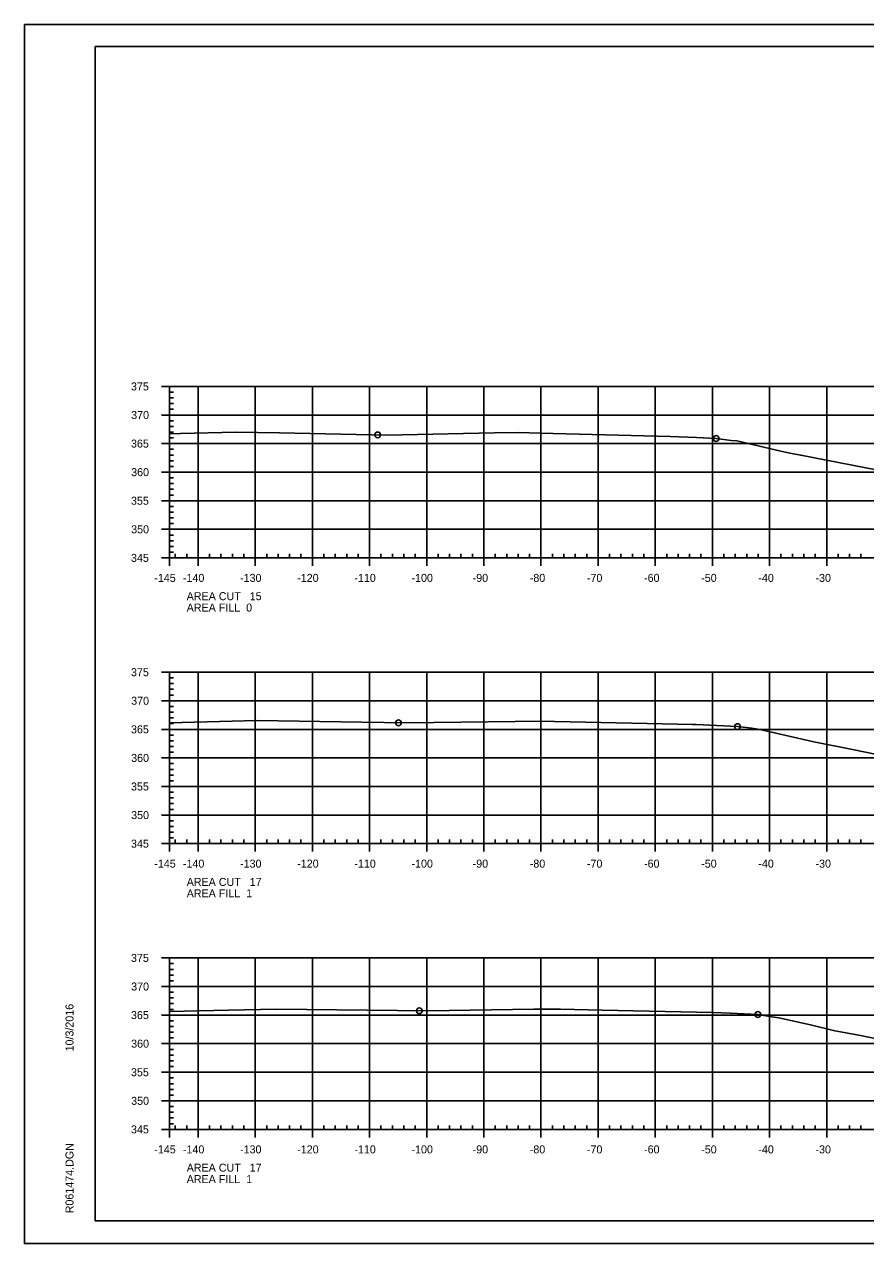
# Model space of a CAD drawing. Extents: x 1359801 to 1362404, y 372415 to 374228.
# Drawn here: x 1359800.9 to 1359948.2, y 373588 to 373801.3 of the extents above; entities that cross this region are included whole.
import ezdxf

# ---------------------------------------------------------------- set-up
doc = ezdxf.new("R2010")
doc.units = 0
for name, color, linetype in [('S_DRG_PT_SYM', 7, 'Continuous'), ('S_MAILBOX', 7, 'Continuous'), ('S_PRIMARY_CTL', 7, 'Continuous'), ('S_SHOULDER', 7, 'Continuous'), ('S_UTL_PT_SYM', 7, 'Continuous'), ('S_WATER_UTILITIES', 7, 'Continuous')]:
    doc.layers.add(name, color=color, linetype=linetype)

msp = doc.modelspace()

# ---------------------------------------------------------------- linework, layer by layer
at = {"layer": 'S_DRG_PT_SYM'}
for points in [[(1359826.35, 373729.67), (1359828.24, 373729.72), (1359837.91, 373729.95), (1359845.58, 373729.81), (1359864.37, 373729.42), (1359883.13, 373729.8), (1359887.42, 373729.87), (1359891.18, 373729.78), (1359913.97, 373729.19), (1359918.59, 373728.98), (1359922, 373728.83), (1359924.62, 373728.5), (1359925.61, 373728.4), (1359933.35, 373726.62), (1359934.89, 373726.27), (1359936.81, 373725.9), (1359952.38, 373722.9)], [(1359826.35, 373679.09), (1359841.69, 373679.47), (1359860.02, 373679.17), (1359867.87, 373679.06), (1359886.85, 373679.33), (1359891.02, 373679.38), (1359909.96, 373678.97), (1359917.84, 373678.8), (1359918.5, 373678.77), (1359925.73, 373678.43), (1359928.22, 373678.12), (1359929.29, 373677.99), (1359930.19, 373677.78), (1359939.12, 373675.77), (1359945.88, 373674.39), (1359955.5, 373672.42)], [(1359826.35, 373628.59), (1359836.65, 373628.8), (1359845.04, 373628.97), (1359860.92, 373628.79), (1359871.57, 373628.67), (1359890.12, 373628.95), (1359894.75, 373628.99), (1359902.08, 373628.83), (1359921.33, 373628.39), (1359924.53, 373628.25), (1359929.3, 373628.04), (1359931.72, 373627.65), (1359932.95, 373627.45), (1359938.53, 373626.21), (1359942.78, 373625.19), (1359946.96, 373624.4), (1359958.6, 373622.05)]]:
    msp.add_lwpolyline(points, dxfattribs=at)
at = {"layer": 'S_MAILBOX'}
for p, q in [((1359826.35, 373737.94), (1360116.35, 373737.94)), ((1359826.35, 373707.94), (1359826.35, 373737.94)), ((1359831.35, 373707.94), (1359831.35, 373737.94)), ((1359841.35, 373707.94), (1359841.35, 373737.94)), ((1359851.35, 373707.94), (1359851.35, 373737.94)), ((1359861.35, 373707.94), (1359861.35, 373737.94)), ((1359871.35, 373707.94), (1359871.35, 373737.94)), ((1359881.35, 373707.94), (1359881.35, 373737.94)), ((1359891.35, 373707.94), (1359891.35, 373737.94)), ((1359901.35, 373707.94), (1359901.35, 373737.94)), ((1359911.35, 373707.94), (1359911.35, 373737.94)), ((1359921.35, 373707.94), (1359921.35, 373737.94)), ((1359931.35, 373707.94), (1359931.35, 373737.94)), ((1359941.35, 373707.94), (1359941.35, 373737.94)), ((1359826.35, 373732.94), (1360116.35, 373732.94)), ((1359826.35, 373727.94), (1360116.35, 373727.94)), ((1359826.35, 373722.94), (1360116.35, 373722.94)), ((1359826.35, 373717.94), (1360116.35, 373717.94)), ((1359826.35, 373712.94), (1360116.35, 373712.94)), ((1359826.35, 373707.94), (1360116.35, 373707.94)), ((1359826.35, 373687.94), (1360116.35, 373687.94)), ((1359826.35, 373657.94), (1359826.35, 373687.94)), ((1359831.35, 373657.94), (1359831.35, 373687.94)), ((1359841.35, 373657.94), (1359841.35, 373687.94)), ((1359851.35, 373657.94), (1359851.35, 373687.94)), ((1359861.35, 373657.94), (1359861.35, 373687.94)), ((1359871.35, 373657.94), (1359871.35, 373687.94)), ((1359881.35, 373657.94), (1359881.35, 373687.94)), ((1359891.35, 373657.94), (1359891.35, 373687.94)), ((1359901.35, 373657.94), (1359901.35, 373687.94)), ((1359911.35, 373657.94), (1359911.35, 373687.94)), ((1359921.35, 373657.94), (1359921.35, 373687.94)), ((1359931.35, 373657.94), (1359931.35, 373687.94)), ((1359941.35, 373657.94), (1359941.35, 373687.94)), ((1359826.35, 373682.94), (1360116.35, 373682.94)), ((1359826.35, 373677.94), (1360116.35, 373677.94)), ((1359826.35, 373672.94), (1360116.35, 373672.94)), ((1359826.35, 373667.94), (1360116.35, 373667.94)), ((1359826.35, 373662.94), (1360116.35, 373662.94)), ((1359826.35, 373657.94), (1360116.35, 373657.94)), ((1359826.35, 373637.94), (1360116.35, 373637.94)), ((1359826.35, 373607.94), (1359826.35, 373637.94)), ((1359831.35, 373607.94), (1359831.35, 373637.94)), ((1359841.35, 373607.94), (1359841.35, 373637.94)), ((1359851.35, 373607.94), (1359851.35, 373637.94)), ((1359861.35, 373607.94), (1359861.35, 373637.94)), ((1359871.35, 373607.94), (1359871.35, 373637.94)), ((1359881.35, 373607.94), (1359881.35, 373637.94)), ((1359891.35, 373607.94), (1359891.35, 373637.94)), ((1359901.35, 373607.94), (1359901.35, 373637.94)), ((1359911.35, 373607.94), (1359911.35, 373637.94)), ((1359921.35, 373607.94), (1359921.35, 373637.94)), ((1359931.35, 373607.94), (1359931.35, 373637.94)), ((1359941.35, 373607.94), (1359941.35, 373637.94)), ((1359826.35, 373632.94), (1360116.35, 373632.94)), ((1359826.35, 373627.94), (1360116.35, 373627.94)), ((1359826.35, 373622.94), (1360116.35, 373622.94)), ((1359826.35, 373617.94), (1360116.35, 373617.94)), ((1359826.35, 373612.94), (1360116.35, 373612.94)), ((1359826.35, 373607.94), (1360116.35, 373607.94))]:
    msp.add_line(p, q, dxfattribs=at)
at = {"layer": 'S_SHOULDER'}
for p, q in [((1359800.95, 373801.29), (1360134.28, 373801.29)), ((1359800.95, 373587.96), (1360134.28, 373587.96))]:
    msp.add_line(p, q, dxfattribs=at)
for points in [[(1359800.94, 373801.29), (1360134.28, 373801.29), (1360134.28, 373587.95), (1359800.94, 373587.95)], [(1360047.27, 373797.4), (1360047.27, 373787.52), (1360083, 373787.52), (1360083, 373784.6), (1360106.2, 373784.6), (1360106.2, 373760.26), (1360129.53, 373760.26), (1360129.53, 373591.94), (1359813.35, 373591.94), (1359813.35, 373797.4)]]:
    msp.add_lwpolyline(points, close=True, dxfattribs=at)
for centre in [(1359862.77, 373729.45), (1359922, 373728.83), (1359866.41, 373679.08), (1359925.73, 373678.43), (1359870.06, 373628.69), (1359929.3, 373628.04)]:
    msp.add_circle(centre, 0.5, dxfattribs=at)
at = {"layer": 'S_UTL_PT_SYM'}
for p, q in [((1359813.35, 373797.4), (1360129.53, 373797.4)), ((1359813.35, 373591.94), (1359813.35, 373797.4)), ((1359813.35, 373591.94), (1359813.35, 373591.94)), ((1360129.53, 373591.94), (1359813.35, 373591.94))]:
    msp.add_line(p, q, dxfattribs=at)
at = {"layer": 'S_WATER_UTILITIES'}
for p, q in [((1359824.95, 373737.94), (1359826.35, 373737.94)), ((1359826.35, 373707.94), (1359826.35, 373737.94)), ((1359826.35, 373736.94), (1359827.05, 373736.94)), ((1359826.35, 373735.94), (1359827.05, 373735.94)), ((1359826.35, 373734.94), (1359827.05, 373734.94)), ((1359826.35, 373733.94), (1359827.05, 373733.94)), ((1359824.95, 373732.94), (1359826.35, 373732.94)), ((1359826.35, 373731.94), (1359827.05, 373731.94)), ((1359826.35, 373730.94), (1359827.05, 373730.94)), ((1359826.35, 373729.94), (1359827.05, 373729.94)), ((1359824.95, 373727.94), (1359826.35, 373727.94)), ((1359826.35, 373728.94), (1359827.05, 373728.94)), ((1359826.35, 373726.94), (1359827.05, 373726.94)), ((1359826.35, 373725.94), (1359827.05, 373725.94)), ((1359826.35, 373724.94), (1359827.05, 373724.94)), ((1359824.95, 373722.94), (1359826.35, 373722.94)), ((1359826.35, 373723.94), (1359827.05, 373723.94)), ((1359826.35, 373721.94), (1359827.05, 373721.94)), ((1359826.35, 373720.94), (1359827.05, 373720.94)), ((1359826.35, 373719.94), (1359827.05, 373719.94)), ((1359826.35, 373718.94), (1359827.05, 373718.94)), ((1359824.95, 373717.94), (1359826.35, 373717.94)), ((1359826.35, 373716.94), (1359827.05, 373716.94)), ((1359826.35, 373715.94), (1359827.05, 373715.94)), ((1359826.35, 373714.94), (1359827.05, 373714.94)), ((1359824.95, 373712.94), (1359826.35, 373712.94)), ((1359826.35, 373713.94), (1359827.05, 373713.94)), ((1359826.35, 373711.94), (1359827.05, 373711.94)), ((1359826.35, 373710.94), (1359827.05, 373710.94)), ((1359826.35, 373709.94), (1359827.05, 373709.94)), ((1359824.95, 373707.94), (1359826.35, 373707.94)), ((1359826.35, 373708.94), (1359827.05, 373708.94)), ((1359826.35, 373707.94), (1359826.35, 373708.64)), ((1359826.35, 373707.94), (1360116.35, 373707.94)), ((1359826.35, 373706.54), (1359826.35, 373707.94)), ((1359827.35, 373707.94), (1359827.35, 373708.64)), ((1359829.35, 373707.94), (1359829.35, 373708.64)), ((1359831.35, 373706.54), (1359831.35, 373707.94)), ((1359833.35, 373707.94), (1359833.35, 373708.64)), ((1359835.35, 373707.94), (1359835.35, 373708.64)), ((1359837.35, 373707.94), (1359837.35, 373708.64)), ((1359839.35, 373707.94), (1359839.35, 373708.64)), ((1359841.35, 373706.54), (1359841.35, 373707.94)), ((1359843.35, 373707.94), (1359843.35, 373708.64)), ((1359845.35, 373707.94), (1359845.35, 373708.64)), ((1359847.35, 373707.94), (1359847.35, 373708.64)), ((1359849.35, 373707.94), (1359849.35, 373708.64)), ((1359851.35, 373706.54), (1359851.35, 373707.94)), ((1359853.35, 373707.94), (1359853.35, 373708.64)), ((1359855.35, 373707.94), (1359855.35, 373708.64)), ((1359857.35, 373707.94), (1359857.35, 373708.64)), ((1359859.35, 373707.94), (1359859.35, 373708.64)), ((1359861.35, 373706.54), (1359861.35, 373707.94)), ((1359863.35, 373707.94), (1359863.35, 373708.64)), ((1359865.35, 373707.94), (1359865.35, 373708.64)), ((1359867.35, 373707.94), (1359867.35, 373708.64)), ((1359869.35, 373707.94), (1359869.35, 373708.64)), ((1359871.35, 373706.54), (1359871.35, 373707.94)), ((1359873.35, 373707.94), (1359873.35, 373708.64)), ((1359875.35, 373707.94), (1359875.35, 373708.64)), ((1359877.35, 373707.94), (1359877.35, 373708.64)), ((1359879.35, 373707.94), (1359879.35, 373708.64)), ((1359881.35, 373706.54), (1359881.35, 373707.94)), ((1359883.35, 373707.94), (1359883.35, 373708.64)), ((1359885.35, 373707.94), (1359885.35, 373708.64)), ((1359887.35, 373707.94), (1359887.35, 373708.64)), ((1359889.35, 373707.94), (1359889.35, 373708.64)), ((1359891.35, 373706.54), (1359891.35, 373707.94)), ((1359893.35, 373707.94), (1359893.35, 373708.64)), ((1359895.35, 373707.94), (1359895.35, 373708.64)), ((1359897.35, 373707.94), (1359897.35, 373708.64)), ((1359899.35, 373707.94), (1359899.35, 373708.64)), ((1359901.35, 373706.54), (1359901.35, 373707.94)), ((1359903.35, 373707.94), (1359903.35, 373708.64)), ((1359905.35, 373707.94), (1359905.35, 373708.64)), ((1359907.35, 373707.94), (1359907.35, 373708.64)), ((1359909.35, 373707.94), (1359909.35, 373708.64)), ((1359911.35, 373706.54), (1359911.35, 373707.94)), ((1359913.35, 373707.94), (1359913.35, 373708.64)), ((1359915.35, 373707.94), (1359915.35, 373708.64)), ((1359917.35, 373707.94), (1359917.35, 373708.64)), ((1359919.35, 373707.94), (1359919.35, 373708.64)), ((1359921.35, 373706.54), (1359921.35, 373707.94)), ((1359923.35, 373707.94), (1359923.35, 373708.64)), ((1359925.35, 373707.94), (1359925.35, 373708.64)), ((1359927.35, 373707.94), (1359927.35, 373708.64)), ((1359929.35, 373707.94), (1359929.35, 373708.64)), ((1359931.35, 373706.54), (1359931.35, 373707.94)), ((1359933.35, 373707.94), (1359933.35, 373708.64)), ((1359935.35, 373707.94), (1359935.35, 373708.64)), ((1359937.35, 373707.94), (1359937.35, 373708.64)), ((1359939.35, 373707.94), (1359939.35, 373708.64)), ((1359941.35, 373706.54), (1359941.35, 373707.94)), ((1359943.35, 373707.94), (1359943.35, 373708.64)), ((1359945.35, 373707.94), (1359945.35, 373708.64)), ((1359947.35, 373707.94), (1359947.35, 373708.64)), ((1359824.95, 373687.94), (1359826.35, 373687.94)), ((1359826.35, 373657.94), (1359826.35, 373687.94)), ((1359826.35, 373686.94), (1359827.05, 373686.94)), ((1359826.35, 373685.94), (1359827.05, 373685.94)), ((1359826.35, 373684.94), (1359827.05, 373684.94)), ((1359824.95, 373682.94), (1359826.35, 373682.94)), ((1359826.35, 373683.94), (1359827.05, 373683.94)), ((1359826.35, 373681.94), (1359827.05, 373681.94)), ((1359826.35, 373680.94), (1359827.05, 373680.94)), ((1359824.95, 373677.94), (1359826.35, 373677.94)), ((1359826.35, 373679.94), (1359827.05, 373679.94)), ((1359826.35, 373678.94), (1359827.05, 373678.94)), ((1359826.35, 373676.94), (1359827.05, 373676.94)), ((1359826.35, 373675.94), (1359827.05, 373675.94)), ((1359826.35, 373674.94), (1359827.05, 373674.94)), ((1359826.35, 373673.94), (1359827.05, 373673.94)), ((1359824.95, 373672.94), (1359826.35, 373672.94)), ((1359826.35, 373671.94), (1359827.05, 373671.94)), ((1359826.35, 373670.94), (1359827.05, 373670.94)), ((1359826.35, 373669.94), (1359827.05, 373669.94)), ((1359824.95, 373667.94), (1359826.35, 373667.94)), ((1359826.35, 373668.94), (1359827.05, 373668.94)), ((1359826.35, 373666.94), (1359827.05, 373666.94)), ((1359826.35, 373665.94), (1359827.05, 373665.94)), ((1359826.35, 373664.94), (1359827.05, 373664.94)), ((1359826.35, 373663.94), (1359827.05, 373663.94)), ((1359824.95, 373662.94), (1359826.35, 373662.94)), ((1359826.35, 373661.94), (1359827.05, 373661.94)), ((1359826.35, 373660.94), (1359827.05, 373660.94)), ((1359826.35, 373659.94), (1359827.05, 373659.94)), ((1359826.35, 373658.94), (1359827.05, 373658.94)), ((1359824.95, 373657.94), (1359826.35, 373657.94)), ((1359826.35, 373657.94), (1359826.35, 373658.64)), ((1359826.35, 373657.94), (1360116.35, 373657.94)), ((1359826.35, 373656.54), (1359826.35, 373657.94)), ((1359827.35, 373657.94), (1359827.35, 373658.64)), ((1359829.35, 373657.94), (1359829.35, 373658.64)), ((1359831.35, 373656.54), (1359831.35, 373657.94)), ((1359833.35, 373657.94), (1359833.35, 373658.64)), ((1359835.35, 373657.94), (1359835.35, 373658.64)), ((1359837.35, 373657.94), (1359837.35, 373658.64)), ((1359839.35, 373657.94), (1359839.35, 373658.64)), ((1359841.35, 373656.54), (1359841.35, 373657.94)), ((1359843.35, 373657.94), (1359843.35, 373658.64)), ((1359845.35, 373657.94), (1359845.35, 373658.64)), ((1359847.35, 373657.94), (1359847.35, 373658.64)), ((1359849.35, 373657.94), (1359849.35, 373658.64)), ((1359851.35, 373656.54), (1359851.35, 373657.94)), ((1359853.35, 373657.94), (1359853.35, 373658.64)), ((1359855.35, 373657.94), (1359855.35, 373658.64)), ((1359857.35, 373657.94), (1359857.35, 373658.64)), ((1359859.35, 373657.94), (1359859.35, 373658.64)), ((1359861.35, 373656.54), (1359861.35, 373657.94)), ((1359863.35, 373657.94), (1359863.35, 373658.64)), ((1359865.35, 373657.94), (1359865.35, 373658.64)), ((1359867.35, 373657.94), (1359867.35, 373658.64)), ((1359869.35, 373657.94), (1359869.35, 373658.64)), ((1359871.35, 373656.54), (1359871.35, 373657.94)), ((1359873.35, 373657.94), (1359873.35, 373658.64)), ((1359875.35, 373657.94), (1359875.35, 373658.64)), ((1359877.35, 373657.94), (1359877.35, 373658.64)), ((1359879.35, 373657.94), (1359879.35, 373658.64)), ((1359881.35, 373656.54), (1359881.35, 373657.94)), ((1359883.35, 373657.94), (1359883.35, 373658.64)), ((1359885.35, 373657.94), (1359885.35, 373658.64)), ((1359887.35, 373657.94), (1359887.35, 373658.64)), ((1359889.35, 373657.94), (1359889.35, 373658.64)), ((1359891.35, 373656.54), (1359891.35, 373657.94)), ((1359893.35, 373657.94), (1359893.35, 373658.64)), ((1359895.35, 373657.94), (1359895.35, 373658.64)), ((1359897.35, 373657.94), (1359897.35, 373658.64)), ((1359899.35, 373657.94), (1359899.35, 373658.64)), ((1359901.35, 373656.54), (1359901.35, 373657.94)), ((1359903.35, 373657.94), (1359903.35, 373658.64)), ((1359905.35, 373657.94), (1359905.35, 373658.64)), ((1359907.35, 373657.94), (1359907.35, 373658.64)), ((1359909.35, 373657.94), (1359909.35, 373658.64)), ((1359911.35, 373656.54), (1359911.35, 373657.94)), ((1359913.35, 373657.94), (1359913.35, 373658.64)), ((1359915.35, 373657.94), (1359915.35, 373658.64)), ((1359917.35, 373657.94), (1359917.35, 373658.64)), ((1359919.35, 373657.94), (1359919.35, 373658.64)), ((1359921.35, 373656.54), (1359921.35, 373657.94)), ((1359923.35, 373657.94), (1359923.35, 373658.64)), ((1359925.35, 373657.94), (1359925.35, 373658.64)), ((1359927.35, 373657.94), (1359927.35, 373658.64)), ((1359929.35, 373657.94), (1359929.35, 373658.64)), ((1359931.35, 373656.54), (1359931.35, 373657.94)), ((1359933.35, 373657.94), (1359933.35, 373658.64)), ((1359935.35, 373657.94), (1359935.35, 373658.64)), ((1359937.35, 373657.94), (1359937.35, 373658.64)), ((1359939.35, 373657.94), (1359939.35, 373658.64)), ((1359941.35, 373656.54), (1359941.35, 373657.94)), ((1359943.35, 373657.94), (1359943.35, 373658.64)), ((1359945.35, 373657.94), (1359945.35, 373658.64)), ((1359947.35, 373657.94), (1359947.35, 373658.64)), ((1359824.95, 373637.94), (1359826.35, 373637.94)), ((1359826.35, 373607.94), (1359826.35, 373637.94)), ((1359826.35, 373636.94), (1359827.05, 373636.94)), ((1359826.35, 373635.94), (1359827.05, 373635.94)), ((1359826.35, 373634.94), (1359827.05, 373634.94)), ((1359826.35, 373633.94), (1359827.05, 373633.94)), ((1359824.95, 373632.94), (1359826.35, 373632.94)), ((1359826.35, 373631.94), (1359827.05, 373631.94)), ((1359826.35, 373630.94), (1359827.05, 373630.94)), ((1359826.35, 373629.94), (1359827.05, 373629.94)), ((1359826.35, 373628.94), (1359827.05, 373628.94)), ((1359824.95, 373627.94), (1359826.35, 373627.94)), ((1359826.35, 373626.94), (1359827.05, 373626.94)), ((1359826.35, 373625.94), (1359827.05, 373625.94)), ((1359826.35, 373624.94), (1359827.05, 373624.94)), ((1359824.95, 373622.94), (1359826.35, 373622.94)), ((1359826.35, 373623.94), (1359827.05, 373623.94)), ((1359826.35, 373621.94), (1359827.05, 373621.94)), ((1359826.35, 373620.94), (1359827.05, 373620.94)), ((1359826.35, 373619.94), (1359827.05, 373619.94)), ((1359826.35, 373618.94), (1359827.05, 373618.94)), ((1359824.95, 373617.94), (1359826.35, 373617.94)), ((1359826.35, 373616.94), (1359827.05, 373616.94)), ((1359826.35, 373615.94), (1359827.05, 373615.94)), ((1359826.35, 373614.94), (1359827.05, 373614.94)), ((1359826.35, 373613.94), (1359827.05, 373613.94)), ((1359824.95, 373612.94), (1359826.35, 373612.94)), ((1359826.35, 373611.94), (1359827.05, 373611.94)), ((1359826.35, 373610.94), (1359827.05, 373610.94)), ((1359826.35, 373609.94), (1359827.05, 373609.94)), ((1359824.95, 373607.94), (1359826.35, 373607.94)), ((1359826.35, 373608.94), (1359827.05, 373608.94)), ((1359826.35, 373607.94), (1359826.35, 373608.64)), ((1359826.35, 373607.94), (1360116.35, 373607.94)), ((1359826.35, 373606.54), (1359826.35, 373607.94)), ((1359827.35, 373607.94), (1359827.35, 373608.64)), ((1359829.35, 373607.94), (1359829.35, 373608.64)), ((1359831.35, 373606.54), (1359831.35, 373607.94)), ((1359833.35, 373607.94), (1359833.35, 373608.64)), ((1359835.35, 373607.94), (1359835.35, 373608.64)), ((1359837.35, 373607.94), (1359837.35, 373608.64)), ((1359839.35, 373607.94), (1359839.35, 373608.64)), ((1359841.35, 373606.54), (1359841.35, 373607.94)), ((1359843.35, 373607.94), (1359843.35, 373608.64)), ((1359845.35, 373607.94), (1359845.35, 373608.64)), ((1359847.35, 373607.94), (1359847.35, 373608.64)), ((1359849.35, 373607.94), (1359849.35, 373608.64)), ((1359851.35, 373606.54), (1359851.35, 373607.94)), ((1359853.35, 373607.94), (1359853.35, 373608.64)), ((1359855.35, 373607.94), (1359855.35, 373608.64)), ((1359857.35, 373607.94), (1359857.35, 373608.64)), ((1359859.35, 373607.94), (1359859.35, 373608.64)), ((1359861.35, 373606.54), (1359861.35, 373607.94)), ((1359863.35, 373607.94), (1359863.35, 373608.64)), ((1359865.35, 373607.94), (1359865.35, 373608.64)), ((1359867.35, 373607.94), (1359867.35, 373608.64)), ((1359869.35, 373607.94), (1359869.35, 373608.64)), ((1359871.35, 373606.54), (1359871.35, 373607.94)), ((1359873.35, 373607.94), (1359873.35, 373608.64)), ((1359875.35, 373607.94), (1359875.35, 373608.64)), ((1359877.35, 373607.94), (1359877.35, 373608.64)), ((1359879.35, 373607.94), (1359879.35, 373608.64)), ((1359881.35, 373606.54), (1359881.35, 373607.94)), ((1359883.35, 373607.94), (1359883.35, 373608.64)), ((1359885.35, 373607.94), (1359885.35, 373608.64)), ((1359887.35, 373607.94), (1359887.35, 373608.64)), ((1359889.35, 373607.94), (1359889.35, 373608.64)), ((1359891.35, 373606.54), (1359891.35, 373607.94)), ((1359893.35, 373607.94), (1359893.35, 373608.64)), ((1359895.35, 373607.94), (1359895.35, 373608.64)), ((1359897.35, 373607.94), (1359897.35, 373608.64)), ((1359899.35, 373607.94), (1359899.35, 373608.64)), ((1359901.35, 373606.54), (1359901.35, 373607.94)), ((1359903.35, 373607.94), (1359903.35, 373608.64)), ((1359905.35, 373607.94), (1359905.35, 373608.64)), ((1359907.35, 373607.94), (1359907.35, 373608.64)), ((1359909.35, 373607.94), (1359909.35, 373608.64)), ((1359911.35, 373606.54), (1359911.35, 373607.94)), ((1359913.35, 373607.94), (1359913.35, 373608.64)), ((1359915.35, 373607.94), (1359915.35, 373608.64)), ((1359917.35, 373607.94), (1359917.35, 373608.64)), ((1359919.35, 373607.94), (1359919.35, 373608.64)), ((1359921.35, 373606.54), (1359921.35, 373607.94)), ((1359923.35, 373607.94), (1359923.35, 373608.64)), ((1359925.35, 373607.94), (1359925.35, 373608.64)), ((1359927.35, 373607.94), (1359927.35, 373608.64)), ((1359929.35, 373607.94), (1359929.35, 373608.64)), ((1359931.35, 373606.54), (1359931.35, 373607.94)), ((1359933.35, 373607.94), (1359933.35, 373608.64)), ((1359935.35, 373607.94), (1359935.35, 373608.64)), ((1359937.35, 373607.94), (1359937.35, 373608.64)), ((1359939.35, 373607.94), (1359939.35, 373608.64)), ((1359941.35, 373606.54), (1359941.35, 373607.94)), ((1359943.35, 373607.94), (1359943.35, 373608.64)), ((1359945.35, 373607.94), (1359945.35, 373608.64)), ((1359947.35, 373607.94), (1359947.35, 373608.64))]:
    msp.add_line(p, q, dxfattribs=at)

# ---------------------------------------------------------------- texts
at = {"layer": 'S_PRIMARY_CTL'}
for s, p in [('375', (1359819.6, 373737.24)), ('370', (1359819.63, 373732.24)), ('365', (1359819.6, 373727.24)), ('360', (1359819.63, 373722.24)), ('355', (1359819.6, 373717.24)), ('350', (1359819.63, 373712.24)), ('345', (1359819.6, 373707.24)), ('-145', (1359823.68, 373703.74)), ('-140', (1359828.69, 373703.74)), ('-130', (1359838.69, 373703.74)), ('-120', (1359848.69, 373703.74)), ('-110', (1359858.69, 373703.74)), ('-100', (1359868.69, 373703.74)), ('-90', (1359879.39, 373703.74)), ('-80', (1359889.39, 373703.74)), ('-70', (1359899.39, 373703.74)), ('-60', (1359909.39, 373703.74)), ('-50', (1359919.39, 373703.74)), ('-40', (1359929.39, 373703.74)), ('-30', (1359939.39, 373703.74)), ('AREA CUT   15', (1359829.35, 373700.54)), ('AREA FILL  0', (1359829.35, 373698.54)), ('375', (1359819.6, 373687.24)), ('370', (1359819.63, 373682.24)), ('365', (1359819.6, 373677.24)), ('360', (1359819.63, 373672.24)), ('355', (1359819.6, 373667.24)), ('350', (1359819.63, 373662.24)), ('345', (1359819.6, 373657.24)), ('-145', (1359823.68, 373653.74)), ('-140', (1359828.69, 373653.74)), ('-130', (1359838.69, 373653.74)), ('-120', (1359848.69, 373653.74)), ('-110', (1359858.69, 373653.74)), ('-100', (1359868.69, 373653.74)), ('-90', (1359879.39, 373653.74)), ('-80', (1359889.39, 373653.74)), ('-70', (1359899.39, 373653.74)), ('-60', (1359909.39, 373653.74)), ('-50', (1359919.39, 373653.74)), ('-40', (1359929.39, 373653.74)), ('-30', (1359939.39, 373653.74)), ('AREA CUT   17', (1359829.35, 373650.54)), ('AREA FILL  1', (1359829.35, 373648.54)), ('375', (1359819.6, 373637.24)), ('370', (1359819.63, 373632.24)), ('365', (1359819.6, 373627.24)), ('360', (1359819.63, 373622.24)), ('355', (1359819.6, 373617.24)), ('350', (1359819.63, 373612.24)), ('345', (1359819.6, 373607.24)), ('-145', (1359823.68, 373603.74)), ('-140', (1359828.69, 373603.74)), ('-130', (1359838.69, 373603.74)), ('-120', (1359848.69, 373603.74)), ('-110', (1359858.69, 373603.74)), ('-100', (1359868.69, 373603.74)), ('-90', (1359879.39, 373603.74)), ('-80', (1359889.39, 373603.74)), ('-70', (1359899.39, 373603.74)), ('-60', (1359909.39, 373603.74)), ('-50', (1359919.39, 373603.74)), ('-40', (1359929.39, 373603.74)), ('-30', (1359939.39, 373603.74)), ('AREA CUT   17', (1359829.35, 373600.54)), ('AREA FILL  1', (1359829.35, 373598.54))]:
    msp.add_text(s, height=1.4, dxfattribs=at).set_placement(p)
at = {"layer": 'S_SHOULDER'}
for p in [(1359913.93, 373729.14), (1359917.79, 373678.75), (1359921.29, 373628.34)]:
    msp.add_text('+', height=0.1, dxfattribs=at).set_placement(p)
at = {"layer": 'S_UTL_PT_SYM'}
for s, p in [('10/3/2016', (1359809.54, 373621.58)), ('R061474.DGN', (1359809.54, 373593.26))]:
    msp.add_text(s, height=1.4, rotation=90, dxfattribs=at).set_placement(p)

doc.saveas('drawing.dxf')
